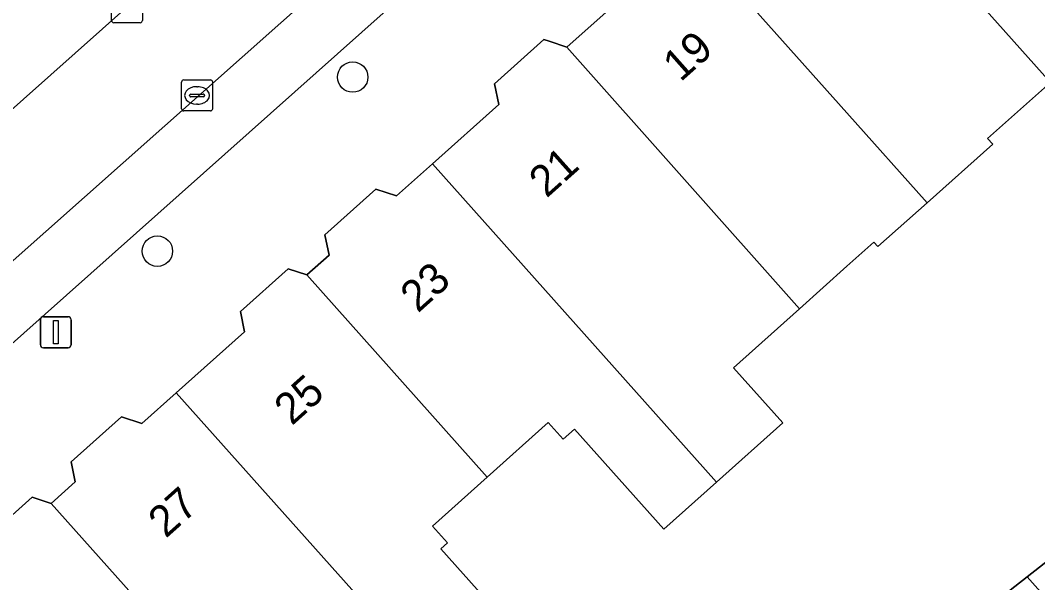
# Model space of a CAD drawing. Extents: x 159960 to 160866, y 382700 to 383354.
# Drawn here: x 160473.42 to 160506.14, y 382972.64 to 382990.7 of the extents above; entities that cross this region are included whole.
import ezdxf

# ---------------------------------------------------------------- set-up
doc = ezdxf.new("R2010")
doc.units = 0
for name, color, linetype in [('IMGEO_Boom', 7, 'Continuous'), ('IMGEO_Erf', 7, 'Continuous'), ('IMGEO_Kolk', 7, 'Continuous'), ('IMGEO_Lichtmast', 7, 'Continuous'), ('IMGEO_Pand', 7, 'Continuous'), ('IMGEO_Pand_nummerreeks', 7, 'Continuous'), ('IMGEO_Parkeervlak_open', 7, 'Continuous'), ('IMGEO_Rijbaan_lokaal_open', 7, 'Continuous'), ('IMGEO_Voetpad_open', 7, 'Continuous')]:
    doc.layers.add(name, color=color, linetype=linetype)

msp = doc.modelspace()

# ---------------------------------------------------------------- linework, layer by layer
at = {"layer": 'IMGEO_Boom'}
for centre in [(160484.112, 382988.88), (160477.831, 382983.289)]:
    msp.add_circle(centre, 0.489, dxfattribs=at)
at = {"layer": 'IMGEO_Erf'}
for points in [[(160506.55, 382988.707), (160504.528, 382986.911), (160504.696, 382986.721), (160502.581, 382984.844), (160500.998, 382983.438), (160500.868, 382983.58), (160500, 382982.803), (160498.476, 382981.44), (160496.357, 382979.544), (160497.942, 382977.769), (160495.807, 382975.864), (160494.119, 382974.357), (160491.249, 382977.572), (160490.881, 382977.243), (160490.4, 382977.781), (160488.436, 382976.029), (160486.674, 382974.456), (160487.156, 382973.916), (160486.947, 382973.73), (160489.821, 382970.511)], [(160502.532, 382970.266), (160505.796, 382972.82), (160508.424, 382974.877)]]:
    msp.add_lwpolyline(points, dxfattribs=at)
at = {"layer": 'IMGEO_Kolk'}
for p, q in [((160476.35, 382990.702), (160476.35, 382991.554)), ((160477.351, 382991.554), (160477.351, 382990.702)), ((160477.277, 382990.628), (160476.425, 382990.628)), ((160478.682, 382988.791), (160479.534, 382988.791)), ((160478.607, 382987.865), (160478.607, 382988.717)), ((160479.095, 382988.571), (160479.12, 382988.571)), ((160479.608, 382988.717), (160479.608, 382987.865)), ((160478.866, 382988.285), (160478.866, 382988.297)), ((160479.304, 382988.248), (160478.906, 382988.248)), ((160478.909, 382988.334), (160479.307, 382988.334)), ((160479.35, 382988.297), (160479.35, 382988.285)), ((160479.534, 382987.791), (160478.682, 382987.791)), ((160479.118, 382988.011), (160479.093, 382988.011))]:
    msp.add_line(p, q, dxfattribs=at)
for points in [[(160476.35, 382990.702), (160476.35, 382991.554)], [(160477.351, 382991.554), (160477.351, 382990.702)], [(160477.277, 382990.628), (160476.425, 382990.628)], [(160478.682, 382988.791), (160479.534, 382988.791)], [(160478.607, 382987.865), (160478.607, 382988.717)], [(160479.608, 382988.717), (160479.608, 382987.865)], [(160479.534, 382987.791), (160478.682, 382987.791)]]:
    msp.add_lwpolyline(points, dxfattribs=at)
for centre, radius, start, end in [((160476.427, 382990.704), 0.0765, 181.552, 268.448), ((160476.427, 382990.704), 0.0765, 181.552, 268.448), ((160477.275, 382990.704), 0.0765, 271.552, 358.448), ((160477.275, 382990.704), 0.0765, 271.552, 358.448), ((160478.684, 382988.715), 0.0765, 91.552, 178.448), ((160478.684, 382988.715), 0.0765, 91.552, 178.448), ((160479.532, 382988.715), 0.0765, 1.552, 88.448), ((160479.532, 382988.715), 0.0765, 1.552, 88.448), ((160478.906, 382988.294), 0.0403, 85.8775, 175.7526), ((160478.903, 382988.284), 0.0366, 178.938, 274.7102), ((160479.307, 382988.291), 0.043, 264.8664, 352.4533), ((160479.311, 382988.296), 0.0386, 1.7309, 96.639), ((160478.684, 382987.867), 0.0765, 181.552, 268.448), ((160478.684, 382987.867), 0.0765, 181.552, 268.448), ((160479.532, 382987.867), 0.0765, 271.552, 358.448), ((160479.532, 382987.867), 0.0765, 271.552, 358.448)]:
    msp.add_arc(centre, radius, start, end, dxfattribs=at)
for centre, major_axis, ratio, start_param, end_param in [((160479.094, 382988.291), (-0.387, 0.002), 0.722429, 4.712389, 7.853982), ((160479.119, 382988.291), (-0.39, 0.002), 0.717154, 1.570796, 4.712389)]:
    msp.add_ellipse(centre, major_axis=major_axis, ratio=ratio, start_param=start_param, end_param=end_param, dxfattribs=at)
at = {"layer": 'IMGEO_Lichtmast'}
for p, q in [((160474.067, 382980.283), (160474.067, 382981.083)), ((160474.067, 382981.083), (160474.067, 382980.283)), ((160474.167, 382981.183), (160474.957, 382981.183)), ((160474.957, 382981.183), (160474.167, 382981.183)), ((160475.057, 382981.083), (160475.057, 382980.283)), ((160475.057, 382980.283), (160475.057, 382981.083)), ((160474.957, 382980.183), (160474.167, 382980.183)), ((160474.167, 382980.183), (160474.957, 382980.183))]:
    msp.add_line(p, q, dxfattribs=at)
msp.add_lwpolyline([(160474.487, 382981.058), (160474.637, 382981.058), (160474.637, 382980.308), (160474.487, 382980.308), (160474.487, 382981.058)], dxfattribs=at)
for centre, start, end in [((160474.167, 382981.083), 90, 180), ((160474.167, 382981.083), 90, 180), ((160474.957, 382981.083), 0, 90), ((160474.957, 382981.083), 360, 90), ((160474.167, 382980.283), 180, 270), ((160474.167, 382980.283), 180, 270), ((160474.957, 382980.283), 270, 0), ((160474.957, 382980.283), 270, 0)]:
    msp.add_arc(centre, 0.1, start, end, dxfattribs=at)
at = {"layer": 'IMGEO_Pand'}
for points in [[(160510.719, 382992.137), (160503.698, 383000), (160503.134, 383000.632), (160502.422, 383000), (160500, 382997.849), (160499.101, 382997.049), (160500, 382996.042), (160506.55, 382988.707), (160509.003, 382990.884), (160509.137, 382990.733)], [(160506.55, 382988.707), (160500, 382996.042), (160499.101, 382997.049), (160494.966, 382993.372), (160500, 382987.734), (160502.581, 382984.844), (160504.696, 382986.721), (160504.528, 382986.911)], [(160500, 382987.734), (160494.966, 382993.372), (160491, 382989.844), (160498.476, 382981.44), (160500, 382982.803), (160500.868, 382983.58), (160500.998, 382983.438), (160502.581, 382984.844)], [(160491, 382989.844), (160490.429, 382990.032), (160490.26, 382990.088), (160488.669, 382988.668), (160488.808, 382988), (160486.673, 382986.094), (160495.807, 382975.864), (160497.942, 382977.769), (160496.357, 382979.544), (160498.476, 382981.44)], [(160486.673, 382986.094), (160485.515, 382985.061), (160484.855, 382985.278), (160483.214, 382983.813), (160483.35, 382983.161), (160482.637, 382982.524), (160488.436, 382976.029), (160490.4, 382977.781), (160490.881, 382977.243), (160491.249, 382977.572), (160494.119, 382974.357), (160495.807, 382975.864)], [(160488.436, 382976.029), (160482.637, 382982.524), (160482.039, 382982.722), (160480.499, 382981.348), (160480.635, 382980.696), (160478.44, 382978.737), (160487.574, 382968.506), (160489.821, 382970.511), (160486.947, 382973.73), (160487.156, 382973.916), (160486.674, 382974.456)], [(160478.44, 382978.737), (160477.336, 382977.752), (160476.675, 382977.97), (160475.053, 382976.523), (160475.187, 382975.878), (160474.412, 382975.186), (160480.138, 382968.774), (160482.216, 382970.628), (160482.814, 382969.958), (160483.151, 382970.259), (160485.983, 382967.086), (160487.574, 382968.506)], [(160480.138, 382968.774), (160474.412, 382975.186), (160473.807, 382975.386), (160472.291, 382974.034), (160472.428, 382973.377), (160470.326, 382971.501), (160479.456, 382961.276), (160481.653, 382963.236), (160478.791, 382966.444), (160479.069, 382966.692), (160478.509, 382967.32)], [(160510.115, 382972.716), (160508.424, 382974.877), (160505.796, 382972.82), (160508.489, 382969.804), (160510.911, 382971.699)], [(160505.796, 382972.82), (160502.532, 382970.266), (160504.459, 382967.804), (160505.019, 382967.088), (160508.489, 382969.804)]]:
    msp.add_lwpolyline(points, close=True, dxfattribs=at)
at = {"layer": 'IMGEO_Parkeervlak_open'}
for points in [[(160533.374, 383036.497), (160515.772, 383020.855), (160507.385, 383013.336), (160506.959, 383012.954), (160464.19, 382975.008), (160465.501, 382973.516), (160495.273, 383000), (160495.719, 383000.397), (160500, 383004.175), (160506.219, 383009.663)], [(160461.33, 382977.338), (160461.786, 382977.743), (160504.502, 383015.732)]]:
    msp.add_lwpolyline(points, dxfattribs=at)
at = {"layer": 'IMGEO_Rijbaan_lokaal_open'}
msp.add_lwpolyline([(160506.959, 383012.954), (160507.385, 383013.336), (160507.155, 383013.599), (160504.957, 383016.054), (160504.889, 383015.993), (160504.652, 383015.828), (160504.502, 383015.732), (160461.786, 382977.743), (160464.19, 382975.008)], close=True, dxfattribs=at)
at = {"layer": 'IMGEO_Voetpad_open'}
for points in [[(160506.219, 383009.663), (160500, 383004.175), (160495.719, 383000.397), (160495.273, 383000), (160465.501, 382973.516), (160464.135, 382972.301)], [(160472.291, 382974.034), (160473.807, 382975.386), (160474.412, 382975.186), (160475.187, 382975.878), (160475.053, 382976.523), (160476.675, 382977.97), (160477.336, 382977.752), (160478.44, 382978.737), (160480.635, 382980.696), (160480.499, 382981.348), (160482.039, 382982.722), (160482.637, 382982.524), (160483.35, 382983.161), (160483.214, 382983.813), (160484.855, 382985.278), (160485.515, 382985.061), (160486.673, 382986.094), (160488.808, 382988), (160488.669, 382988.668), (160490.26, 382990.088), (160490.429, 382990.032), (160491, 382989.844), (160494.966, 382993.372)]]:
    msp.add_lwpolyline(points, dxfattribs=at)

# ---------------------------------------------------------------- texts
at = {"layer": 'IMGEO_Pand_nummerreeks'}
for s, rotation, p in [('19', 41.6368, (160494.651, 382988.703)), ('21', 41.7572, (160490.345, 382984.975)), ('23', 41.7572, (160486.208, 382981.281)), ('25', 41.7572, (160482.154, 382977.663)), ('27', 41.7572, (160478.101, 382974.044))]:
    msp.add_text(s, height=1, rotation=rotation, dxfattribs=at).set_placement(p)

doc.saveas('drawing.dxf')
